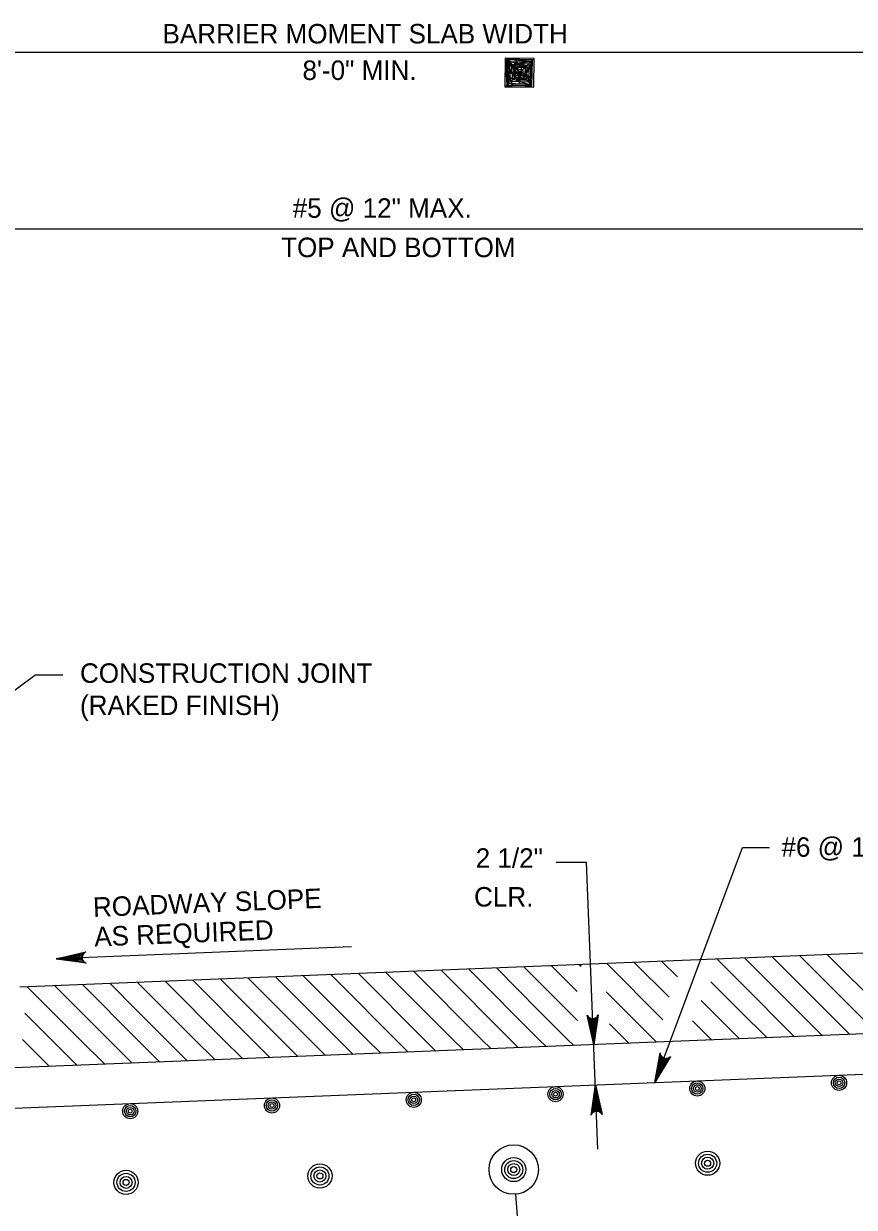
# Model space of a CAD drawing. Extents: x 638167 to 640248, y 296544 to 298920.
# Drawn here: x 638395.2 to 638526.2, y 296660.3 to 296846.9 of the extents above; entities that cross this region are included whole.
import ezdxf

# ---------------------------------------------------------------- set-up
doc = ezdxf.new("R2010")
doc.units = 0
doc.layers.add('1', color=7, linetype='Continuous')
doc.layers.add('50', color=7, linetype='Continuous')

# ---------------------------------------------------------------- blocks, each defined once
blk = doc.blocks.new('BAR')
at = {"layer": '50'}
for radius in [2, 1.5, 1, 0.5]:
    blk.add_circle((0, 0), radius, dxfattribs=at)

msp = doc.modelspace()

# ---------------------------------------------------------------- linework, layer by layer
at = {"layer": '1'}
for p, q in [((638283.35, 296842.39), (638578.63, 296842.39)), ((638473.4, 296839.18), (638473.4, 296839.18)), ((638283.35, 296814.58), (638588.76, 296814.58)), ((638392.24, 296740.7), (638396.96, 296744.24)), ((638401.37, 296744.24), (638396.96, 296744.24)), ((638494.73, 296680), (638508.55, 296717.05)), ((638508.55, 296717.05), (638512.8, 296717.05)), ((638479.2, 296714.77), (638483.96, 296714.77)), ((638485.77, 296669.49), (638483.96, 296714.77)), ((638626.97, 296704.36), (638394.6, 296695.06)), ((638446.91, 296701.38), (638400.34, 296699.52)), ((638508.15, 296695.87), (638504.56, 296699.46)), ((638521.13, 296687.41), (638508.91, 296699.63)), ((638525.48, 296687.59), (638513.26, 296699.81)), ((638529.83, 296687.76), (638517.61, 296699.98)), ((638534.18, 296687.94), (638521.96, 296700.16)), ((638467.42, 296686.82), (638456.69, 296697.55)), ((638471.94, 296686.82), (638461.04, 296697.72)), ((638476.47, 296686.82), (638465.39, 296697.89)), ((638476.47, 296691.34), (638469.75, 296698.07)), ((638476.47, 296695.87), (638474.1, 296698.24)), ((638482.5, 296694.36), (638478.45, 296698.42)), ((638483.11, 296698.28), (638482.8, 296698.59)), ((638496.01, 296689.91), (638487.15, 296698.76)), ((638496.99, 296693.45), (638491.5, 296698.94)), ((638498.32, 296696.65), (638495.85, 296699.11)), ((638413.11, 296691.34), (638408.83, 296695.63)), ((638422.16, 296686.82), (638413.18, 296695.8)), ((638426.69, 296686.82), (638417.53, 296695.98)), ((638431.21, 296686.82), (638421.88, 296696.15)), ((638435.74, 296686.82), (638426.23, 296696.33)), ((638440.27, 296686.82), (638430.58, 296696.5)), ((638444.79, 296686.82), (638434.93, 296696.68)), ((638444.79, 296691.34), (638439.29, 296696.85)), ((638444.79, 296695.87), (638443.64, 296697.02)), ((638453.84, 296686.82), (638444.79, 296695.87)), ((638458.37, 296686.82), (638447.99, 296697.2)), ((638462.89, 296686.82), (638452.34, 296697.37)), ((638482.53, 296689.81), (638476.47, 296695.87)), ((638508.15, 296691.34), (638503.59, 296695.91)), ((638516.78, 296687.24), (638508.15, 296695.87)), ((638404.06, 296686.82), (638395.77, 296695.11)), ((638408.59, 296686.82), (638400.12, 296695.28)), ((638413.11, 296686.82), (638404.47, 296695.46)), ((638495.02, 296686.37), (638487.06, 296694.33)), ((638508.08, 296686.89), (638502.04, 296692.93)), ((638627.48, 296691.67), (638334.79, 296679.96)), ((638399.54, 296686.82), (638395.42, 296690.93)), ((638417.64, 296686.82), (638413.11, 296691.34)), ((638449.32, 296686.82), (638444.79, 296691.34)), ((638480.99, 296686.82), (638476.47, 296691.34)), ((638512.43, 296687.06), (638508.15, 296691.34)), ((638490.67, 296686.19), (638487.61, 296689.25)), ((638503.62, 296686.82), (638500.68, 296689.76)), ((638399.29, 296682.54), (638395.01, 296686.82)), ((638403.64, 296682.71), (638399.54, 296686.82)), ((638407.99, 296682.89), (638404.06, 296686.82)), ((638412.34, 296683.06), (638408.59, 296686.82)), ((638416.7, 296683.24), (638413.11, 296686.82)), ((638421.05, 296683.41), (638417.64, 296686.82)), ((638425.4, 296683.58), (638422.16, 296686.82)), ((638429.75, 296683.76), (638426.69, 296686.82)), ((638434.1, 296683.93), (638431.21, 296686.82)), ((638438.45, 296684.11), (638435.74, 296686.82)), ((638442.8, 296684.28), (638440.27, 296686.82)), ((638447.16, 296684.45), (638444.79, 296686.82)), ((638451.51, 296684.63), (638449.32, 296686.82)), ((638455.86, 296684.8), (638453.84, 296686.82)), ((638460.21, 296684.98), (638458.37, 296686.82)), ((638464.56, 296685.15), (638462.89, 296686.82)), ((638468.91, 296685.32), (638467.42, 296686.82)), ((638473.26, 296685.5), (638471.94, 296686.82)), ((638477.62, 296685.67), (638476.47, 296686.82)), ((638481.97, 296685.85), (638480.99, 296686.82)), ((638503.72, 296686.72), (638503.62, 296686.82)), ((638292.39, 296671.91), (638573.81, 296683.16)), ((638472.79, 296662.41), (638475.9, 296621.15))]:
    msp.add_line(p, q, dxfattribs=at)
for points in [[(638471.16, 296841.47), (638471.11, 296836.95), (638475.64, 296836.9), (638475.69, 296841.42), (638471.16, 296841.47), (638471.42, 296837.23), (638475.36, 296837.07), (638475.47, 296841.2), (638471.49, 296841.15), (638471.67, 296837.54), (638475.12, 296837.38), (638475.22, 296840.83), (638471.74, 296840.84), (638471.95, 296837.81), (638474.91, 296837.72), (638474.91, 296840.59), (638472.07, 296840.43), (638472.29, 296838.09), (638474.57, 296838), (638474.6, 296840.28), (638472.37, 296840.12), (638472.6, 296838.45), (638474.24, 296838.28), (638474.35, 296839.92), (638472.62, 296840), (638472.76, 296838.73), (638473.99, 296838.66), (638474, 296839.52), (638473.14, 296839.71), (638473.07, 296838.97), (638473.69, 296838.91), (638473.75, 296839.27), (638473.44, 296839.28), (638471.37, 296841.33), (638475.56, 296841.23), (638471.26, 296837.02), (638475.3, 296837.25), (638471.43, 296841.15), (638475.21, 296839.78), (638471.55, 296840.47), (638475.1, 296838.46), (638471.5, 296839.39), (638475, 296837.81), (638471.68, 296838.4), (638474.75, 296837.38), (638472.13, 296837.38), (638472.91, 296841.07), (638473.42, 296837.43), (638473.89, 296841), (638475.09, 296837.29), (638475.41, 296841.01), (638474.05, 296837.98), (638471.31, 296841.21), (638471.6, 296837.29), (638472.22, 296840.46), (638475.16, 296840.95), (638471.86, 296841.21)], [(638400.34, 296699.52), (638405, 296700.59), (638404.82, 296700.46), (638404.65, 296700.32), (638404.56, 296700.16), (638404.47, 296700), (638404.45, 296699.84), (638404.43, 296699.69), (638404.46, 296699.53), (638404.5, 296699.37), (638404.6, 296699.22), (638404.7, 296699.07), (638404.88, 296698.95), (638405.07, 296698.83), (638400.34, 296699.52), (638404.88, 296698.95), (638404.7, 296699.07), (638400.34, 296699.52), (638404.6, 296699.22), (638404.5, 296699.37), (638400.34, 296699.52), (638404.46, 296699.53), (638404.43, 296699.69), (638400.34, 296699.52), (638404.45, 296699.84), (638404.47, 296700), (638400.34, 296699.52), (638404.56, 296700.16), (638404.65, 296700.32), (638400.34, 296699.52), (638404.82, 296700.46)], [(638485.11, 296685.97), (638484.05, 296690.63), (638484.18, 296690.46), (638484.31, 296690.28), (638484.47, 296690.19), (638484.63, 296690.11), (638484.79, 296690.08), (638484.95, 296690.06), (638485.11, 296690.1), (638485.26, 296690.13), (638485.42, 296690.23), (638485.57, 296690.33), (638485.69, 296690.52), (638485.81, 296690.7), (638485.11, 296685.97), (638485.69, 296690.52), (638485.57, 296690.33), (638485.11, 296685.97), (638485.42, 296690.23), (638485.26, 296690.13), (638485.11, 296685.97), (638485.11, 296690.1), (638484.95, 296690.06), (638485.11, 296685.97), (638484.79, 296690.08), (638484.63, 296690.11), (638485.11, 296685.97), (638484.47, 296690.19), (638484.31, 296690.28), (638485.11, 296685.97), (638484.18, 296690.46)], [(638494.73, 296680), (638495.55, 296684.71), (638495.6, 296684.5), (638495.66, 296684.28), (638495.77, 296684.14), (638495.89, 296684), (638496.03, 296683.92), (638496.16, 296683.84), (638496.32, 296683.81), (638496.48, 296683.78), (638496.66, 296683.81), (638496.84, 296683.84), (638497.02, 296683.97), (638497.2, 296684.1), (638494.73, 296680), (638497.02, 296683.97), (638496.84, 296683.84), (638494.73, 296680), (638496.66, 296683.81), (638496.48, 296683.78), (638494.73, 296680), (638496.32, 296683.81), (638496.16, 296683.84), (638494.73, 296680), (638496.03, 296683.92), (638495.89, 296684), (638494.73, 296680), (638495.77, 296684.14), (638495.66, 296684.28), (638494.73, 296680), (638495.6, 296684.5)], [(638485.37, 296679.63), (638486.44, 296674.97), (638486.3, 296675.14), (638486.17, 296675.32), (638486.01, 296675.41), (638485.85, 296675.49), (638485.69, 296675.51), (638485.53, 296675.54), (638485.38, 296675.5), (638485.22, 296675.47), (638485.07, 296675.37), (638484.91, 296675.27), (638484.79, 296675.08), (638484.68, 296674.9), (638485.37, 296679.63), (638484.79, 296675.08), (638484.91, 296675.27), (638485.37, 296679.63), (638485.07, 296675.37), (638485.22, 296675.47), (638485.37, 296679.63), (638485.38, 296675.5), (638485.53, 296675.54), (638485.37, 296679.63), (638485.69, 296675.51), (638485.85, 296675.49), (638485.37, 296679.63), (638486.01, 296675.41), (638486.17, 296675.32), (638485.37, 296679.63), (638486.3, 296675.14)]]:
    msp.add_lwpolyline(points, dxfattribs=at)
msp.add_circle((638472.49, 296666.3), 3.9, dxfattribs=at)

# ---------------------------------------------------------------- block references
at = {"layer": '1', "xscale": 0.5953136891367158, "yscale": 0.5953136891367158, "rotation": -82.05765865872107}
for p in [(638523.78, 296679.97), (638479.08, 296678.18), (638501.43, 296679.08), (638434.37, 296676.4), (638456.72, 296677.29), (638412.02, 296675.5)]:
    msp.add_blockref('BAR', p, dxfattribs=at)
at = {"layer": '1', "xscale": 0.9524673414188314, "yscale": 0.9524673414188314}
for p in [(638472.49, 296666.3), (638503.06, 296667.3), (638411.36, 296664.28), (638441.93, 296665.29)]:
    msp.add_blockref('BAR', p, dxfattribs=at)

# ---------------------------------------------------------------- texts
at = {"layer": '1'}
for s, p in [('BARRIER MOMENT SLAB WIDTH', (638417.11, 296843.78)), ('8\'-0" MIN.', (638439.18, 296838.02)), ('#5 @ 12" MAX.', (638437.64, 296816.3)), ('TOP AND BOTTOM', (638435.81, 296810.1)), ('CONSTRUCTION JOINT', (638404.1, 296743.01)), ('(RAKED FINISH)', (638404.1, 296737.94)), ('#6 @ 12"', (638514.7, 296715.6)), ('2 1/2"', (638466.49, 296713.86)), ('CLR.', (638466.23, 296707.75))]:
    msp.add_text(s, height=3.072, dxfattribs=at).set_placement(p)
for s, p in [('ROADWAY SLOPE', (638406.21, 296706.11)), ('AS REQUIRED', (638406.4, 296701.45))]:
    msp.add_text(s, height=3.072, rotation=2.2906, dxfattribs=at).set_placement(p)

doc.saveas('drawing.dxf')
